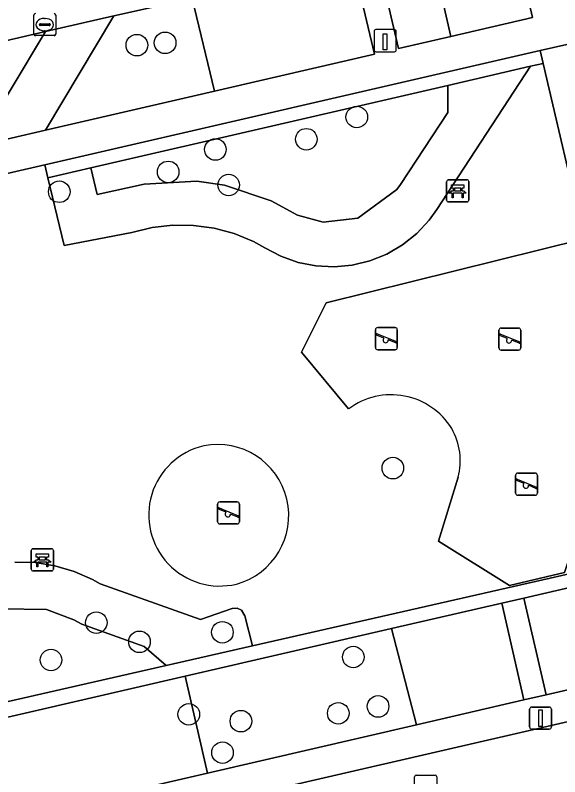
# Model space of a CAD drawing. Extents: x 156412 to 157779, y 382335 to 383768.
# Drawn here: x 156844.92 to 156869.59, y 382728.44 to 382762.95 of the extents above; entities that cross this region are included whole.
import ezdxf

# ---------------------------------------------------------------- set-up
doc = ezdxf.new("R2010")
doc.units = 0
for name, color, linetype in [('IMGEO_Bank', 7, 'Continuous'), ('IMGEO_Berm_groen', 7, 'Continuous'), ('IMGEO_Boom', 7, 'Continuous'), ('IMGEO_Groenvoorziening', 7, 'Continuous'), ('IMGEO_Haag', 7, 'Continuous'), ('IMGEO_Kolk', 7, 'Continuous'), ('IMGEO_Laadpaal', 7, 'Continuous'), ('IMGEO_Lichtmast', 7, 'Continuous'), ('IMGEO_Parkeervlak_open', 7, 'Continuous'), ('IMGEO_Rijbaan_lokaal_gesloten', 7, 'Continuous'), ('IMGEO_Rijbaan_lokaal_open', 7, 'Continuous'), ('IMGEO_Rioolput', 7, 'Continuous'), ('IMGEO_Speelvoorziening', 7, 'Continuous'), ('IMGEO_Terreindeel_zand', 7, 'Continuous'), ('IMGEO_Voetpad_open', 7, 'Continuous')]:
    doc.layers.add(name, color=color, linetype=linetype)

msp = doc.modelspace()

# ---------------------------------------------------------------- linework, layer by layer
at = {"layer": 'IMGEO_Bank'}
for p, q in [((156864.464, 382754.568), (156864.464, 382755.409)), ((156864.464, 382755.409), (156864.464, 382754.568)), ((156864.539, 382755.493), (156865.38, 382755.493)), ((156865.38, 382755.493), (156864.539, 382755.493)), ((156865.464, 382755.418), (156865.464, 382754.577)), ((156865.464, 382754.577), (156865.464, 382755.418)), ((156865.161, 382754.891), (156864.768, 382754.891)), ((156864.773, 382754.999), (156864.773, 382755.105)), ((156864.817, 382755.105), (156864.817, 382754.999)), ((156865.105, 382755.111), (156864.823, 382755.111)), ((156864.823, 382754.993), (156865.105, 382754.993)), ((156865.111, 382754.999), (156865.111, 382755.105)), ((156865.155, 382755.105), (156865.155, 382754.999)), ((156865.389, 382754.493), (156864.548, 382754.493)), ((156864.548, 382754.493), (156865.389, 382754.493)), ((156845.647, 382737.845), (156845.647, 382738.686)), ((156845.647, 382738.686), (156845.647, 382737.845)), ((156845.722, 382738.77), (156846.563, 382738.77)), ((156846.563, 382738.77), (156845.722, 382738.77)), ((156846.647, 382738.695), (156846.647, 382737.854)), ((156846.647, 382737.854), (156846.647, 382738.695)), ((156845.956, 382738.276), (156845.956, 382738.382)), ((156846, 382738.382), (156846, 382738.276)), ((156846.288, 382738.388), (156846.006, 382738.388)), ((156846.006, 382738.27), (156846.288, 382738.27)), ((156846.294, 382738.276), (156846.294, 382738.382)), ((156846.338, 382738.382), (156846.338, 382738.276)), ((156846.344, 382738.168), (156845.951, 382738.168)), ((156846.572, 382737.77), (156845.731, 382737.77)), ((156845.731, 382737.77), (156846.572, 382737.77))]:
    msp.add_line(p, q, dxfattribs=at)
for points in [[(156864.767, 382755.111), (156864.681, 382755.111), (156864.681, 382755.272), (156865.244, 382755.272), (156865.244, 382755.111), (156865.161, 382755.111)], [(156864.711, 382754.891), (156864.569, 382754.891), (156864.681, 382754.993), (156864.767, 382754.993)], [(156864.761, 382754.884), (156864.761, 382754.677), (156864.718, 382754.677), (156864.718, 382754.884)], [(156865.161, 382754.993), (156865.244, 382754.993), (156865.356, 382754.891), (156865.217, 382754.891)], [(156865.211, 382754.884), (156865.211, 382754.677), (156865.167, 382754.677), (156865.167, 382754.884)], [(156845.894, 382738.168), (156845.752, 382738.168), (156845.864, 382738.27), (156845.95, 382738.27)], [(156845.95, 382738.388), (156845.864, 382738.388), (156845.864, 382738.549), (156846.427, 382738.549), (156846.427, 382738.388), (156846.344, 382738.388)], [(156846.344, 382738.27), (156846.427, 382738.27), (156846.539, 382738.168), (156846.4, 382738.168)], [(156845.944, 382738.161), (156845.944, 382737.954), (156845.901, 382737.954), (156845.901, 382738.161)], [(156846.394, 382738.161), (156846.394, 382737.954), (156846.35, 382737.954), (156846.35, 382738.161)]]:
    msp.add_lwpolyline(points, dxfattribs=at)
for centre, radius, start, end in [((156864.542, 382755.415), 0.0779, 92.4484, 184.2845), ((156864.542, 382755.415), 0.0779, 92.4484, 184.2845), ((156865.386, 382755.415), 0.0779, 2.4484, 94.2845), ((156865.386, 382755.415), 0.0779, 2.4484, 94.2845), ((156864.711, 382754.884), 0.00671, 2.8957, 87.1043), ((156864.768, 382754.884), 0.00671, 92.8957, 177.1043), ((156864.766, 382755.104), 0.00671, 2.8957, 87.1043), ((156864.766, 382755), 0.00671, 272.8957, 357.1043), ((156864.823, 382755.104), 0.00671, 92.8957, 177.1043), ((156864.823, 382755), 0.00671, 182.8957, 267.1043), ((156865.105, 382755.104), 0.00671, 2.8957, 87.1043), ((156865.105, 382755), 0.00671, 272.8957, 357.1043), ((156865.162, 382755.104), 0.00671, 92.8957, 177.1043), ((156865.162, 382755), 0.00671, 182.8957, 267.1043), ((156865.16, 382754.884), 0.00671, 2.8957, 87.1043), ((156865.217, 382754.884), 0.00671, 92.8957, 177.1043), ((156864.542, 382754.571), 0.0779, 182.4484, 274.2845), ((156864.542, 382754.571), 0.0779, 182.4484, 274.2845), ((156865.386, 382754.571), 0.0779, 272.4484, 4.2845), ((156865.386, 382754.571), 0.0779, 272.4484, 4.2845), ((156845.725, 382738.692), 0.0779, 92.4484, 184.2845), ((156845.725, 382738.692), 0.0779, 92.4484, 184.2845), ((156846.569, 382738.692), 0.0779, 2.4484, 94.2845), ((156846.569, 382738.692), 0.0779, 2.4484, 94.2845), ((156845.949, 382738.381), 0.00671, 2.8957, 87.1043), ((156845.949, 382738.277), 0.00671, 272.8957, 357.1043), ((156846.006, 382738.381), 0.00671, 92.8957, 177.1043), ((156846.006, 382738.277), 0.00671, 182.8957, 267.1043), ((156846.288, 382738.381), 0.00671, 2.8957, 87.1043), ((156846.288, 382738.277), 0.00671, 272.8957, 357.1043), ((156846.345, 382738.381), 0.00671, 92.8957, 177.1043), ((156846.345, 382738.277), 0.00671, 182.8957, 267.1043), ((156845.894, 382738.161), 0.00671, 2.8957, 87.1043), ((156845.951, 382738.161), 0.00671, 92.8957, 177.1043), ((156846.343, 382738.161), 0.00671, 2.8957, 87.1043), ((156846.4, 382738.161), 0.00671, 92.8957, 177.1043), ((156845.725, 382737.848), 0.0779, 182.4484, 274.2845), ((156845.725, 382737.848), 0.0779, 182.4484, 274.2845), ((156846.569, 382737.848), 0.0779, 272.4484, 4.2845), ((156846.569, 382737.848), 0.0779, 272.4484, 4.2845)]:
    msp.add_arc(centre, radius, start, end, dxfattribs=at)
at = {"layer": 'IMGEO_Berm_groen'}
for points in [[(156867.379, 382767.079), (156863.695, 382766.218), (156864.649, 382761.992), (156868.361, 382762.851)], [(156852.942, 382763.723), (156849.381, 382762.929), (156846.285, 382757.744), (156853.954, 382759.518)], [(156846.29, 382762.216), (156837.759, 382760.224), (156838.766, 382756.004), (156843.161, 382757.021)]]:
    msp.add_lwpolyline(points, close=True, dxfattribs=at)
at = {"layer": 'IMGEO_Boom'}
for centre in [(156850.43, 382761.598), (156851.709, 382761.703), (156860.394, 382758.341), (156858.108, 382757.333), (156853.987, 382756.869), (156851.849, 382755.852), (156854.588, 382755.26), (156846.913, 382754.954), (156862.028, 382742.428), (156848.592, 382735.425), (156854.306, 382734.987), (156850.548, 382734.555), (156846.539, 382733.731), (156860.235, 382733.866), (156861.358, 382731.625), (156852.782, 382731.269), (156859.555, 382731.315), (156855.145, 382730.958), (156854.31, 382729.532)]:
    msp.add_circle(centre, 0.489, dxfattribs=at)
at = {"layer": 'IMGEO_Groenvoorziening'}
for points in [[(156864.519, 382759.772), (156868.269, 382760.638), (156868.844, 382760.771), (156868.702, 382761.353), (156846.252, 382756.171), (156846.393, 382755.588), (156848.342, 382756.037)], [(156846.393, 382755.588), (156847.135, 382752.51), (156850.204, 382753.101), (156851.118, 382753.33), (156852.055, 382753.44), (156852.997, 382753.431), (156853.931, 382753.303), (156854.841, 382753.057), (156855.712, 382752.697), (156856.232, 382752.417), (156856.96, 382752.03), (156857.736, 382751.753), (156858.544, 382751.591), (156859.368, 382751.548), (156860.188, 382751.625), (156860.989, 382751.82), (156861.753, 382752.129), (156862.465, 382752.546), (156863.108, 382753.062), (156863.67, 382753.665), (156864.023, 382754.156), (156868.269, 382760.638), (156864.519, 382759.772), (156864.519, 382758.548), (156862.374, 382755.288), (156862.206, 382755.055), (156860.442, 382753.756), (156858.867, 382753.577), (156857.708, 382753.898), (156856.511, 382754.538), (156854.393, 382755.258), (156853.144, 382755.43), (156850.757, 382755.301), (156848.632, 382754.835), (156848.342, 382756.037)], [(156848.342, 382756.037), (156848.632, 382754.835), (156850.757, 382755.301), (156853.144, 382755.43), (156854.393, 382755.258), (156856.511, 382754.538), (156857.708, 382753.898), (156858.867, 382753.577), (156860.442, 382753.756), (156862.206, 382755.055), (156862.374, 382755.288), (156864.519, 382758.548), (156864.519, 382759.772)], [(156838.419, 382730.444), (156851.757, 382733.48), (156850.757, 382734.347), (156847.941, 382735.353), (156847.577, 382735.558), (156846.338, 382736.012), (156844.293, 382736.057), (156843.134, 382735.688), (156842.055, 382734.993), (156841.016, 382733.843), (156838.743, 382731.368)]]:
    msp.add_lwpolyline(points, close=True, dxfattribs=at)
for points in [[(156860.026, 382745.114), (156857.894, 382747.676), (156859.013, 382749.917), (156870.692, 382752.815), (156868.844, 382760.771), (156868.269, 382760.638), (156864.023, 382754.156), (156863.67, 382753.665), (156863.108, 382753.062), (156862.465, 382752.546), (156861.753, 382752.129), (156860.989, 382751.82), (156860.188, 382751.625), (156859.368, 382751.548), (156858.544, 382751.591), (156857.736, 382751.753), (156856.96, 382752.03), (156856.232, 382752.417), (156855.712, 382752.697), (156854.841, 382753.057), (156853.931, 382753.303), (156852.997, 382753.431), (156852.055, 382753.44), (156851.118, 382753.33), (156850.204, 382753.101), (156847.135, 382752.51), (156846.393, 382755.588), (156846.252, 382756.171), (156841.91, 382755.169)], [(156844.907, 382738.164), (156845.816, 382738.144), (156846.714, 382738.005), (156847.586, 382737.749), (156848.417, 382737.38), (156848.772, 382737.18), (156853.317, 382735.569), (156854.742, 382736.058), (156854.968, 382736.079), (156855.174, 382735.984), (156855.325, 382735.725), (156855.67, 382734.37), (156874.007, 382738.543), (156872.397, 382745.475), (156869.8, 382737.69), (156867.314, 382737.103), (156864.097, 382739.12), (156864.987, 382742.012)], [(156807.895, 382722.68), (156810.39, 382723.256), (156811.357, 382723.479), (156816.603, 382724.689), (156817.631, 382724.926), (156822.477, 382726.044), (156824.257, 382726.454), (156829.139, 382727.58), (156830.166, 382727.817), (156835.281, 382728.996), (156836.467, 382729.27), (156852.619, 382732.995), (156861.974, 382735.153), (156866.967, 382736.304), (156867.964, 382736.534), (156873.043, 382737.705), (156874.143, 382737.959), (156874.007, 382738.543), (156855.67, 382734.37), (156851.757, 382733.48), (156838.419, 382730.444), (156834.402, 382729.53), (156803.492, 382722.496)], [(156844.293, 382736.057), (156846.338, 382736.012), (156847.577, 382735.558), (156847.941, 382735.353), (156850.757, 382734.347), (156851.757, 382733.48), (156855.67, 382734.37), (156855.325, 382735.725), (156855.174, 382735.984), (156854.968, 382736.079), (156854.742, 382736.058), (156853.317, 382735.569), (156848.772, 382737.18), (156848.417, 382737.38), (156847.586, 382737.749), (156846.714, 382738.005), (156845.816, 382738.144), (156844.907, 382738.164)]]:
    msp.add_lwpolyline(points, dxfattribs=at)
for centre, radius, start, end in [((156861.952, 382742.525), 3.227, 31.6691, 126.6417), ((156862.097, 382742.756), 2.985, 345.5661, 29.3544), ((156854.187, 382740.302), 3.219, 102.9812, 283.511), ((156854.089, 382740.279), 3.221, 285.3008, 101.1914)]:
    msp.add_arc(centre, radius, start, end, dxfattribs=at)
at = {"layer": 'IMGEO_Haag'}
msp.add_lwpolyline([(156848.342, 382756.037), (156864.519, 382759.772), (156868.269, 382760.638), (156868.844, 382760.771), (156868.702, 382761.353), (156846.252, 382756.171), (156846.393, 382755.588)], close=True, dxfattribs=at)
msp.add_lwpolyline([(156807.895, 382722.68), (156810.39, 382723.256), (156811.357, 382723.479), (156816.603, 382724.689), (156817.631, 382724.926), (156822.477, 382726.044), (156824.257, 382726.454), (156829.139, 382727.58), (156830.166, 382727.817), (156835.281, 382728.996), (156836.467, 382729.27), (156852.619, 382732.995), (156861.974, 382735.153), (156866.967, 382736.304), (156867.964, 382736.534), (156873.043, 382737.705), (156874.143, 382737.959), (156874.007, 382738.543), (156855.67, 382734.37), (156851.757, 382733.48), (156838.419, 382730.444), (156834.402, 382729.53), (156803.492, 382722.496)], dxfattribs=at)
at = {"layer": 'IMGEO_Kolk'}
for p, q in [((156845.755, 382762.102), (156845.755, 382762.954)), ((156846.243, 382762.808), (156846.268, 382762.808)), ((156846.756, 382762.954), (156846.756, 382762.102)), ((156846.014, 382762.522), (156846.014, 382762.534)), ((156846.452, 382762.485), (156846.054, 382762.485)), ((156846.057, 382762.571), (156846.455, 382762.571)), ((156846.498, 382762.534), (156846.498, 382762.522)), ((156846.266, 382762.248), (156846.241, 382762.248)), ((156846.682, 382762.028), (156845.83, 382762.028))]:
    msp.add_line(p, q, dxfattribs=at)
for points in [[(156845.755, 382762.102), (156845.755, 382762.954)], [(156846.756, 382762.954), (156846.756, 382762.102)], [(156846.682, 382762.028), (156845.83, 382762.028)]]:
    msp.add_lwpolyline(points, dxfattribs=at)
for centre, radius, start, end in [((156845.832, 382762.952), 0.0765, 91.552, 178.448), ((156845.832, 382762.952), 0.0765, 91.552, 178.448), ((156846.68, 382762.952), 0.0765, 1.552, 88.448), ((156846.68, 382762.952), 0.0765, 1.552, 88.448), ((156846.054, 382762.531), 0.0403, 85.8775, 175.7526), ((156846.051, 382762.521), 0.0366, 178.938, 274.7102), ((156846.455, 382762.528), 0.043, 264.8664, 352.4533), ((156846.459, 382762.533), 0.0386, 1.7309, 96.639), ((156845.832, 382762.104), 0.0765, 181.552, 268.448), ((156845.832, 382762.104), 0.0765, 181.552, 268.448), ((156846.68, 382762.104), 0.0765, 271.552, 358.448), ((156846.68, 382762.104), 0.0765, 271.552, 358.448)]:
    msp.add_arc(centre, radius, start, end, dxfattribs=at)
for centre, major_axis, ratio, start_param, end_param in [((156846.242, 382762.528), (-0.387, 0.002), 0.722429, 4.712389, 7.853982), ((156846.267, 382762.528), (-0.39, 0.002), 0.717154, 1.570796, 4.712389)]:
    msp.add_ellipse(centre, major_axis=major_axis, ratio=ratio, start_param=start_param, end_param=end_param, dxfattribs=at)
at = {"layer": 'IMGEO_Laadpaal'}
for p, q in [((156861.18, 382762.216), (156861.18, 382761.375)), ((156861.18, 382762.216), (156861.18, 382761.375)), ((156862.096, 382762.3), (156861.255, 382762.3)), ((156862.096, 382762.3), (156861.255, 382762.3)), ((156862.18, 382761.384), (156862.18, 382762.225)), ((156862.18, 382761.384), (156862.18, 382762.225)), ((156861.264, 382761.3), (156862.105, 382761.3)), ((156861.264, 382761.3), (156862.105, 382761.3))]:
    msp.add_line(p, q, dxfattribs=at)
msp.add_lwpolyline([(156861.595, 382762.113), (156861.755, 382762.113), (156861.755, 382761.38), (156861.595, 382761.38), (156861.595, 382762.113)], dxfattribs=at)
for centre, start, end in [((156861.258, 382762.222), 92.4484, 184.2845), ((156861.258, 382762.222), 92.4484, 184.2845), ((156862.102, 382762.222), 2.4484, 94.2845), ((156862.102, 382762.222), 2.4484, 94.2845), ((156861.258, 382761.378), 182.4484, 274.2845), ((156861.258, 382761.378), 182.4484, 274.2845), ((156862.102, 382761.378), 272.4484, 4.2845), ((156862.102, 382761.378), 272.4484, 4.2845)]:
    msp.add_arc(centre, 0.0779, start, end, dxfattribs=at)
at = {"layer": 'IMGEO_Lichtmast'}
for p, q in [((156868.221, 382730.698), (156868.221, 382731.498)), ((156868.221, 382731.498), (156868.221, 382730.698)), ((156868.321, 382731.598), (156869.111, 382731.598)), ((156869.111, 382731.598), (156868.321, 382731.598)), ((156869.211, 382731.498), (156869.211, 382730.698)), ((156869.211, 382730.698), (156869.211, 382731.498)), ((156869.111, 382730.598), (156868.321, 382730.598)), ((156868.321, 382730.598), (156869.111, 382730.598))]:
    msp.add_line(p, q, dxfattribs=at)
msp.add_lwpolyline([(156868.641, 382731.473), (156868.791, 382731.473), (156868.791, 382730.723), (156868.641, 382730.723), (156868.641, 382731.473)], dxfattribs=at)
for centre, start, end in [((156868.321, 382731.498), 90, 180), ((156868.321, 382731.498), 90, 180), ((156869.111, 382731.498), 0, 90), ((156869.111, 382731.498), 360, 90), ((156868.321, 382730.698), 180, 270), ((156868.321, 382730.698), 180, 270), ((156869.111, 382730.698), 270, 0), ((156869.111, 382730.698), 270, 0)]:
    msp.add_arc(centre, 0.1, start, end, dxfattribs=at)
at = {"layer": 'IMGEO_Parkeervlak_open'}
for points in [[(156863.695, 382766.218), (156861.297, 382765.657), (156862.285, 382761.446), (156864.649, 382761.992)], [(156860.201, 382765.401), (156852.942, 382763.723), (156853.954, 382759.518), (156861.196, 382761.194)], [(156873.043, 382737.705), (156867.964, 382736.534), (156868.975, 382732.152), (156874.073, 382733.33)], [(156866.967, 382736.304), (156861.974, 382735.153), (156863.097, 382730.795), (156867.967, 382731.919)], [(156853.63, 382728.608), (156852.619, 382732.995), (156836.467, 382729.27), (156837.468, 382724.874)]]:
    msp.add_lwpolyline(points, close=True, dxfattribs=at)
at = {"layer": 'IMGEO_Rijbaan_lokaal_gesloten'}
msp.add_lwpolyline([(156804.584, 382752.601), (156810.513, 382753.968), (156815.301, 382755.052), (156820.266, 382756.217), (156822.595, 382756.751), (156823.627, 382756.987), (156827.904, 382757.967), (156829.006, 382758.219), (156837.759, 382760.224), (156846.29, 382762.216), (156849.381, 382762.929), (156852.942, 382763.723), (156860.201, 382765.401), (156861.297, 382765.657), (156863.695, 382766.218), (156867.379, 382767.079), (156868.912, 382767.432), (156869.802, 382767.638), (156871.181, 382767.957), (156874.457, 382768.715), (156879.234, 382769.82), (156880.295, 382770.065), (156882.602, 382770.599), (156883.891, 382770.897)], dxfattribs=at)
at = {"layer": 'IMGEO_Rijbaan_lokaal_open'}
msp.add_lwpolyline([(156954.997, 382755.422), (156950.885, 382751.332), (156949.815, 382749.383), (156929.495, 382744.678), (156907.413, 382739.578), (156879.275, 382733.088), (156868.803, 382730.665), (156830.401, 382721.812), (156805.031, 382715.955), (156791.204, 382712.755), (156730.522, 382698.738), (156728.301, 382699.143), (156722.872, 382699.769)], dxfattribs=at)
at = {"layer": 'IMGEO_Rioolput'}
for p, q in [((156863.013, 382727.586), (156863.013, 382728.438)), ((156863.088, 382728.512), (156863.94, 382728.512)), ((156864.014, 382728.438), (156864.014, 382727.586))]:
    msp.add_line(p, q, dxfattribs=at)
for points in [[(156863.013, 382727.586), (156863.013, 382728.438)], [(156863.088, 382728.512), (156863.94, 382728.512)], [(156864.014, 382728.438), (156864.014, 382727.586)]]:
    msp.add_lwpolyline(points, dxfattribs=at)
for centre, start, end in [((156863.09, 382728.436), 91.552, 178.448), ((156863.09, 382728.436), 91.552, 178.448), ((156863.938, 382728.436), 1.552, 88.448), ((156863.938, 382728.436), 1.552, 88.448)]:
    msp.add_arc(centre, 0.0765, start, end, dxfattribs=at)
at = {"layer": 'IMGEO_Speelvoorziening'}
for p, q in [((156861.241, 382747.894), (156861.241, 382748.694)), ((156861.241, 382748.694), (156861.241, 382747.894)), ((156861.341, 382748.794), (156862.131, 382748.794)), ((156862.131, 382748.794), (156861.341, 382748.794)), ((156862.231, 382748.694), (156862.231, 382747.894)), ((156862.231, 382747.894), (156862.231, 382748.694)), ((156866.831, 382747.875), (156866.831, 382748.675)), ((156866.831, 382748.675), (156866.831, 382747.875)), ((156866.931, 382748.775), (156867.721, 382748.775)), ((156867.721, 382748.775), (156866.931, 382748.775)), ((156867.821, 382748.675), (156867.821, 382747.875)), ((156867.821, 382747.875), (156867.821, 382748.675)), ((156861.624, 382748.322), (156861.285, 382748.459)), ((156861.31, 382748.519), (156862.186, 382748.166)), ((156867.214, 382748.303), (156866.875, 382748.44)), ((156866.9, 382748.5), (156867.776, 382748.147)), ((156862.162, 382748.106), (156861.822, 382748.243)), ((156867.752, 382748.087), (156867.412, 382748.224)), ((156862.131, 382747.794), (156861.341, 382747.794)), ((156861.341, 382747.794), (156862.131, 382747.794)), ((156867.721, 382747.775), (156866.931, 382747.775)), ((156866.931, 382747.775), (156867.721, 382747.775)), ((156867.592, 382741.299), (156867.592, 382742.099)), ((156867.592, 382742.099), (156867.592, 382741.299)), ((156867.692, 382742.199), (156868.482, 382742.199)), ((156868.482, 382742.199), (156867.692, 382742.199)), ((156868.582, 382742.099), (156868.582, 382741.299)), ((156868.582, 382741.299), (156868.582, 382742.099)), ((156867.975, 382741.727), (156867.636, 382741.864)), ((156867.661, 382741.924), (156868.537, 382741.571)), ((156868.513, 382741.511), (156868.173, 382741.648)), ((156868.482, 382741.199), (156867.692, 382741.199)), ((156867.692, 382741.199), (156868.482, 382741.199)), ((156854.087, 382739.997), (156854.087, 382740.797)), ((156854.087, 382740.797), (156854.087, 382739.997)), ((156854.187, 382740.897), (156854.977, 382740.897)), ((156854.977, 382740.897), (156854.187, 382740.897)), ((156855.077, 382740.797), (156855.077, 382739.997)), ((156855.077, 382739.997), (156855.077, 382740.797)), ((156854.47, 382740.425), (156854.131, 382740.562)), ((156854.156, 382740.622), (156855.032, 382740.269)), ((156855.008, 382740.209), (156854.668, 382740.346)), ((156854.977, 382739.897), (156854.187, 382739.897)), ((156854.187, 382739.897), (156854.977, 382739.897))]:
    msp.add_line(p, q, dxfattribs=at)
for centre, radius, start, end in [((156861.341, 382748.694), 0.1, 90, 180), ((156861.341, 382748.694), 0.1, 90, 180), ((156862.131, 382748.694), 0.1, 0, 90), ((156862.131, 382748.694), 0.1, 360, 90), ((156866.931, 382748.675), 0.1, 90, 180), ((156866.931, 382748.675), 0.1, 90, 180), ((156867.721, 382748.675), 0.1, 0, 90), ((156867.721, 382748.675), 0.1, 360, 90), ((156861.298, 382748.489), 0.0327, 68.078, 248.078), ((156861.703, 382748.232), 0.12, 130.9928, 5.1632), ((156866.888, 382748.47), 0.0327, 68.078, 248.078), ((156867.293, 382748.213), 0.12, 130.9928, 5.1632), ((156862.174, 382748.136), 0.0327, 248.078, 68.078), ((156867.764, 382748.117), 0.0327, 248.078, 68.078), ((156861.341, 382747.894), 0.1, 180, 270), ((156861.341, 382747.894), 0.1, 180, 270), ((156862.131, 382747.894), 0.1, 270, 0), ((156862.131, 382747.894), 0.1, 270, 0), ((156866.931, 382747.875), 0.1, 180, 270), ((156866.931, 382747.875), 0.1, 180, 270), ((156867.721, 382747.875), 0.1, 270, 0), ((156867.721, 382747.875), 0.1, 270, 0), ((156867.692, 382742.099), 0.1, 90, 180), ((156867.692, 382742.099), 0.1, 90, 180), ((156868.482, 382742.099), 0.1, 0, 90), ((156868.482, 382742.099), 0.1, 360, 90), ((156867.649, 382741.894), 0.0327, 68.078, 248.078), ((156868.054, 382741.637), 0.12, 130.9928, 5.1632), ((156868.525, 382741.541), 0.0327, 248.078, 68.078), ((156867.692, 382741.299), 0.1, 180, 270), ((156867.692, 382741.299), 0.1, 180, 270), ((156868.482, 382741.299), 0.1, 270, 0), ((156868.482, 382741.299), 0.1, 270, 0), ((156854.187, 382740.797), 0.1, 90, 180), ((156854.187, 382740.797), 0.1, 90, 180), ((156854.977, 382740.797), 0.1, 0, 90), ((156854.977, 382740.797), 0.1, 360, 90), ((156854.144, 382740.592), 0.0327, 68.078, 248.078), ((156854.549, 382740.335), 0.12, 130.9928, 5.1632), ((156854.187, 382739.997), 0.1, 180, 270), ((156854.187, 382739.997), 0.1, 180, 270), ((156854.977, 382739.997), 0.1, 270, 0), ((156854.977, 382739.997), 0.1, 270, 0), ((156855.02, 382740.239), 0.0327, 248.078, 68.078)]:
    msp.add_arc(centre, radius, start, end, dxfattribs=at)
at = {"layer": 'IMGEO_Terreindeel_zand'}
for points in [[(156871.346, 382750), (156870.692, 382752.815), (156859.013, 382749.917), (156857.894, 382747.676), (156860.026, 382745.114)], [(156864.987, 382742.012), (156864.097, 382739.12), (156867.314, 382737.103), (156869.8, 382737.69), (156872.397, 382745.475), (156871.346, 382750)]]:
    msp.add_lwpolyline(points, dxfattribs=at)
for centre, radius, start, end in [((156861.952, 382742.525), 3.227, 31.6691, 126.6417), ((156862.097, 382742.756), 2.985, 345.5661, 29.3544), ((156854.187, 382740.302), 3.219, 102.9812, 283.511), ((156854.089, 382740.279), 3.221, 285.3008, 101.1914)]:
    msp.add_arc(centre, radius, start, end, dxfattribs=at)
at = {"layer": 'IMGEO_Voetpad_open'}
for points in [[(156807.635, 382747.256), (156812.585, 382748.399), (156819.521, 382750), (156841.91, 382755.169), (156846.252, 382756.171), (156868.702, 382761.353), (156871.125, 382761.892), (156872.472, 382762.194), (156943.044, 382778.552)], [(156867.379, 382767.079), (156868.361, 382762.851), (156864.649, 382761.992), (156862.285, 382761.446), (156861.297, 382765.657)], [(156860.201, 382765.401), (156861.196, 382761.194), (156853.954, 382759.518), (156846.285, 382757.744), (156843.161, 382757.021), (156838.766, 382756.004), (156830.007, 382753.978), (156829.006, 382758.219), (156827.904, 382757.967), (156828.884, 382753.718), (156824.606, 382752.728), (156823.627, 382756.987), (156822.595, 382756.751), (156823.587, 382752.492), (156821.286, 382751.96), (156816.346, 382750.817), (156812.812, 382750), (156811.571, 382749.713), (156808.846, 382749.082)], [(156946.378, 382750), (156878.945, 382734.453), (156877.577, 382734.138), (156875.16, 382733.581), (156874.073, 382733.33), (156868.975, 382732.152), (156867.967, 382731.919), (156863.097, 382730.795), (156853.63, 382728.608), (156837.468, 382724.874), (156836.315, 382724.608), (156831.175, 382723.421), (156830.157, 382723.186), (156825.272, 382722.057), (156823.524, 382721.654), (156818.691, 382720.537), (156817.63, 382720.292), (156812.391, 382719.082), (156811.426, 382718.859), (156808.902, 382718.276)], [(156805.031, 382715.955), (156830.401, 382721.812), (156868.803, 382730.665), (156879.275, 382733.088), (156907.413, 382739.578)]]:
    msp.add_lwpolyline(points, dxfattribs=at)
for points in [[(156849.381, 382762.929), (156846.29, 382762.216), (156843.161, 382757.021), (156846.285, 382757.744)], [(156873.89, 382750), (156871.125, 382761.892), (156868.702, 382761.353), (156868.844, 382760.771), (156870.692, 382752.815), (156871.346, 382750), (156872.397, 382745.475), (156874.007, 382738.543), (156874.143, 382737.959), (156875.16, 382733.581), (156877.577, 382734.138)], [(156867.964, 382736.534), (156866.967, 382736.304), (156867.967, 382731.919), (156868.975, 382732.152)], [(156861.974, 382735.153), (156852.619, 382732.995), (156853.63, 382728.608), (156863.097, 382730.795)]]:
    msp.add_lwpolyline(points, close=True, dxfattribs=at)

doc.saveas('drawing.dxf')
